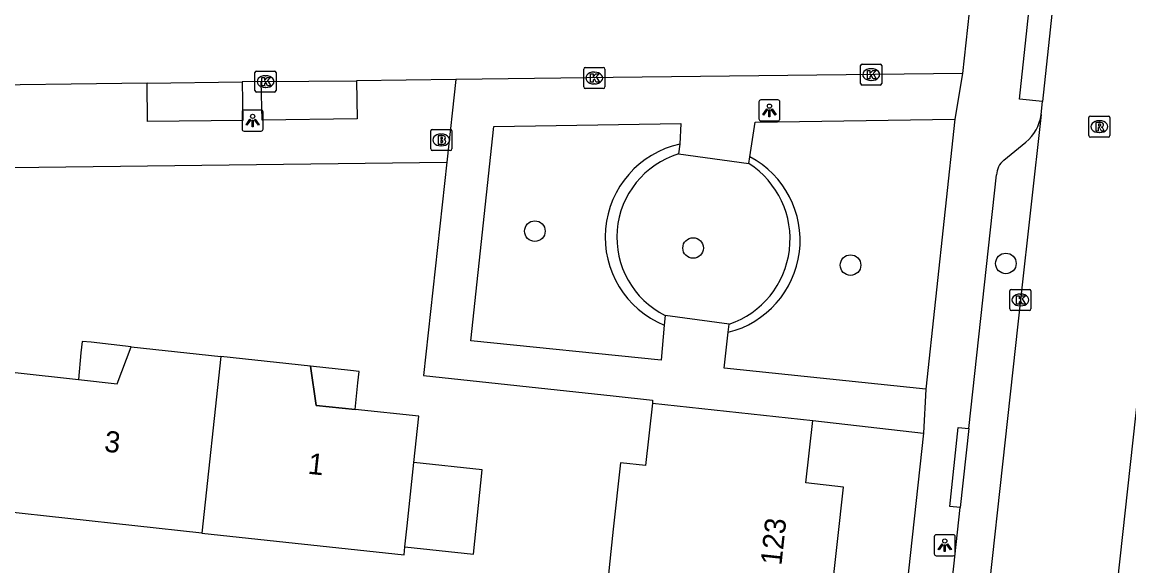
# Model space of a CAD drawing. Extents: x 160732 to 162105, y 387428 to 388479.
# Drawn here: x 161972 to 162024.5, y 387823.2 to 387849 of the extents above; entities that cross this region are included whole.
import ezdxf

# ---------------------------------------------------------------- set-up
doc = ezdxf.new("R2010")
doc.units = 0
for name, color, linetype in [('IMGEO_Boom', 7, 'Continuous'), ('IMGEO_Brandkraan', 7, 'Continuous'), ('IMGEO_Haag', 7, 'Continuous'), ('IMGEO_Kolk', 7, 'Continuous'), ('IMGEO_Lichtpunt', 7, 'Continuous'), ('IMGEO_Pand', 7, 'Continuous'), ('IMGEO_Pand_nummerreeks', 7, 'Continuous'), ('IMGEO_Pand_overbouw', 7, 'Continuous'), ('IMGEO_Rijbaan_lokaal_open', 7, 'Continuous'), ('IMGEO_Rioolput', 7, 'Continuous'), ('IMGEO_Voetpad_open', 7, 'Continuous')]:
    doc.layers.add(name, color=color, linetype=linetype)

msp = doc.modelspace()

# ---------------------------------------------------------------- linework, layer by layer
at = {"layer": 'IMGEO_Boom'}
for centre in [(161996.28, 387839.043), (162003.789, 387838.243), (162018.629, 387837.51), (162011.259, 387837.431)]:
    msp.add_circle(centre, 0.489, dxfattribs=at)
at = {"layer": 'IMGEO_Brandkraan'}
for p, q in [((161991.338, 387842.946), (161991.338, 387843.798)), ((161991.413, 387843.872), (161992.265, 387843.872)), ((161992.339, 387843.798), (161992.339, 387842.946)), ((161991.826, 387843.652), (161991.851, 387843.652)), ((161992.265, 387842.872), (161991.413, 387842.872)), ((161991.849, 387843.092), (161991.824, 387843.092))]:
    msp.add_line(p, q, dxfattribs=at)
for points in [[(161991.338, 387842.946), (161991.338, 387843.798)], [(161991.413, 387843.872), (161992.265, 387843.872)], [(161992.339, 387843.798), (161992.339, 387842.946)], [(161991.686, 387843.572), (161991.686, 387843.172), (161991.899, 387843.172)], [(161991.917, 387843.572), (161991.686, 387843.572)], [(161991.865, 387843.491), (161991.811, 387843.491), (161991.811, 387843.415)], [(161991.811, 387843.415), (161991.864, 387843.415)], [(161991.873, 387843.339), (161991.811, 387843.339), (161991.811, 387843.258)], [(161991.811, 387843.258), (161991.873, 387843.258)], [(161992.265, 387842.872), (161991.413, 387842.872)]]:
    msp.add_lwpolyline(points, dxfattribs=at)
for centre, radius, start, end in [((161991.415, 387843.796), 0.0765, 91.552, 178.448), ((161991.415, 387843.796), 0.0765, 91.552, 178.448), ((161992.263, 387843.796), 0.0765, 1.552, 88.448), ((161992.263, 387843.796), 0.0765, 1.552, 88.448), ((161991.866, 387843.453), 0.0379, 267.8285, 90.9355), ((161991.874, 387843.298), 0.0404, 269.8759, 90.5077), ((161991.921, 387843.427), 0.145, 59.4692, 91.5367), ((161991.946, 387843.474), 0.0922, 285.5137, 58.1501), ((161991.951, 387843.282), 0.105, 301.3115, 78.989), ((161991.415, 387842.948), 0.0765, 181.552, 268.448), ((161991.415, 387842.948), 0.0765, 181.552, 268.448), ((161991.905, 387843.423), 0.251, 268.6676, 293.5347), ((161992.263, 387842.948), 0.0765, 271.552, 358.448), ((161992.263, 387842.948), 0.0765, 271.552, 358.448)]:
    msp.add_arc(centre, radius, start, end, dxfattribs=at)
for centre, major_axis, ratio, start_param, end_param in [((161991.825, 387843.372), (-0.387, 0.002), 0.722429, 4.712389, 7.853982), ((161991.85, 387843.372), (-0.39, 0.002), 0.717154, 1.570796, 4.712389)]:
    msp.add_ellipse(centre, major_axis=major_axis, ratio=ratio, start_param=start_param, end_param=end_param, dxfattribs=at)
at = {"layer": 'IMGEO_Haag'}
for centre, radius, start, end in [((162004.139, 387838.762), 4.522, 102.5865, 247.6381), ((162004.315, 387838.749), 4.145, 107.0314, 243.3993), ((162004.37, 387838.605), 4.497, 283.9746, 61.9734), ((162004.12, 387838.664), 4.271, 288.9504, 57.1473)]:
    msp.add_arc(centre, radius, start, end, dxfattribs=at)
at = {"layer": 'IMGEO_Kolk'}
for p, q in [((162011.813, 387846.977), (162012.665, 387846.977)), ((161983, 387845.718), (161983, 387846.57)), ((161983.075, 387846.644), (161983.927, 387846.644)), ((161983.488, 387846.424), (161983.513, 387846.424)), ((161984.001, 387846.57), (161984.001, 387845.718)), ((161998.599, 387845.887), (161998.599, 387846.739)), ((161998.674, 387846.813), (161999.526, 387846.813)), ((161999.087, 387846.593), (161999.112, 387846.593)), ((161999.6, 387846.739), (161999.6, 387845.887)), ((162011.738, 387846.051), (162011.738, 387846.903)), ((162012.226, 387846.757), (162012.251, 387846.757)), ((162012.739, 387846.903), (162012.739, 387846.051)), ((161999.11, 387846.033), (161999.085, 387846.033)), ((162012.665, 387845.977), (162011.813, 387845.977)), ((162012.249, 387846.197), (162012.224, 387846.197)), ((161983.927, 387845.644), (161983.075, 387845.644)), ((161983.511, 387845.864), (161983.486, 387845.864)), ((161999.526, 387845.813), (161998.674, 387845.813)), ((162018.819, 387835.352), (162018.819, 387836.204)), ((162018.894, 387836.278), (162019.746, 387836.278)), ((162019.307, 387836.058), (162019.332, 387836.058)), ((162019.82, 387836.204), (162019.82, 387835.352)), ((162019.33, 387835.498), (162019.305, 387835.498)), ((162019.746, 387835.278), (162018.894, 387835.278))]:
    msp.add_line(p, q, dxfattribs=at)
for points in [[(162011.813, 387846.977), (162012.665, 387846.977)], [(161983, 387845.718), (161983, 387846.57)], [(161983.075, 387846.644), (161983.927, 387846.644)], [(161984.001, 387846.57), (161984.001, 387845.718)], [(161998.599, 387845.887), (161998.599, 387846.739)], [(161998.674, 387846.813), (161999.526, 387846.813)], [(161998.92, 387846.513), (161999.043, 387846.513), (161999.043, 387846.362), (161999.173, 387846.513), (161999.337, 387846.513), (161999.191, 387846.362), (161999.344, 387846.113), (161999.192, 387846.113), (161999.107, 387846.277), (161999.043, 387846.21), (161999.043, 387846.113), (161998.92, 387846.113), (161998.92, 387846.513)], [(161999.6, 387846.739), (161999.6, 387845.887)], [(162011.738, 387846.051), (162011.738, 387846.903)], [(162012.059, 387846.677), (162012.182, 387846.677), (162012.182, 387846.526), (162012.312, 387846.677), (162012.476, 387846.677), (162012.33, 387846.526), (162012.483, 387846.277), (162012.331, 387846.277), (162012.246, 387846.441), (162012.182, 387846.374), (162012.182, 387846.277), (162012.059, 387846.277), (162012.059, 387846.677)], [(162012.739, 387846.903), (162012.739, 387846.051)], [(161983.321, 387846.344), (161983.444, 387846.344), (161983.444, 387846.193), (161983.574, 387846.344), (161983.738, 387846.344), (161983.592, 387846.193), (161983.745, 387845.944), (161983.593, 387845.944), (161983.508, 387846.108), (161983.444, 387846.041), (161983.444, 387845.944), (161983.321, 387845.944), (161983.321, 387846.344)], [(162012.665, 387845.977), (162011.813, 387845.977)], [(161983.927, 387845.644), (161983.075, 387845.644)], [(161999.526, 387845.813), (161998.674, 387845.813)], [(162018.819, 387835.352), (162018.819, 387836.204)], [(162018.894, 387836.278), (162019.746, 387836.278)], [(162019.14, 387835.978), (162019.263, 387835.978), (162019.263, 387835.827), (162019.393, 387835.978), (162019.557, 387835.978), (162019.411, 387835.827), (162019.564, 387835.578), (162019.412, 387835.578), (162019.327, 387835.742), (162019.263, 387835.675), (162019.263, 387835.578), (162019.14, 387835.578), (162019.14, 387835.978)], [(162019.82, 387836.204), (162019.82, 387835.352)], [(162019.746, 387835.278), (162018.894, 387835.278)]]:
    msp.add_lwpolyline(points, dxfattribs=at)
for centre, start, end in [((162011.815, 387846.901), 91.552, 178.448), ((162011.815, 387846.901), 91.552, 178.448), ((162012.663, 387846.901), 1.552, 88.448), ((162012.663, 387846.901), 1.552, 88.448), ((161983.077, 387846.568), 91.552, 178.448), ((161983.077, 387846.568), 91.552, 178.448), ((161983.925, 387846.568), 1.552, 88.448), ((161983.925, 387846.568), 1.552, 88.448), ((161998.676, 387846.737), 91.552, 178.448), ((161998.676, 387846.737), 91.552, 178.448), ((161999.524, 387846.737), 1.552, 88.448), ((161999.524, 387846.737), 1.552, 88.448), ((161998.676, 387845.889), 181.552, 268.448), ((161998.676, 387845.889), 181.552, 268.448), ((161999.524, 387845.889), 271.552, 358.448), ((161999.524, 387845.889), 271.552, 358.448), ((162011.815, 387846.053), 181.552, 268.448), ((162011.815, 387846.053), 181.552, 268.448), ((162012.663, 387846.053), 271.552, 358.448), ((162012.663, 387846.053), 271.552, 358.448), ((161983.077, 387845.72), 181.552, 268.448), ((161983.077, 387845.72), 181.552, 268.448), ((161983.925, 387845.72), 271.552, 358.448), ((161983.925, 387845.72), 271.552, 358.448), ((162018.896, 387836.202), 91.552, 178.448), ((162018.896, 387836.202), 91.552, 178.448), ((162019.744, 387836.202), 1.552, 88.448), ((162019.744, 387836.202), 1.552, 88.448), ((162018.896, 387835.354), 181.552, 268.448), ((162018.896, 387835.354), 181.552, 268.448), ((162019.744, 387835.354), 271.552, 358.448), ((162019.744, 387835.354), 271.552, 358.448)]:
    msp.add_arc(centre, 0.0765, start, end, dxfattribs=at)
for centre, major_axis, ratio, start_param, end_param in [((161983.487, 387846.144), (-0.387, 0.002), 0.722429, 4.712389, 7.853982), ((161983.512, 387846.144), (-0.39, 0.002), 0.717154, 1.570796, 4.712389), ((161999.086, 387846.313), (-0.387, 0.002), 0.722429, 4.712389, 7.853982), ((161999.111, 387846.313), (-0.39, 0.002), 0.717154, 1.570796, 4.712389), ((162012.225, 387846.477), (-0.387, 0.002), 0.722429, 4.712389, 7.853982), ((162012.25, 387846.477), (-0.39, 0.002), 0.717154, 1.570796, 4.712389), ((162019.306, 387835.778), (-0.387, 0.002), 0.722429, 4.712389, 7.853982), ((162019.331, 387835.778), (-0.39, 0.002), 0.717154, 1.570796, 4.712389)]:
    msp.add_ellipse(centre, major_axis=major_axis, ratio=ratio, start_param=start_param, end_param=end_param, dxfattribs=at)
at = {"layer": 'IMGEO_Lichtpunt'}
for p, q in [((162006.912, 387845.181), (162006.912, 387844.374)), ((162006.912, 387845.181), (162006.912, 387844.374)), ((162007.814, 387845.276), (162007.006, 387845.276)), ((162007.814, 387845.276), (162007.006, 387845.276)), ((162007.908, 387844.374), (162007.908, 387845.181)), ((162007.908, 387844.374), (162007.908, 387845.181)), ((161982.388, 387844.697), (161982.388, 387843.89)), ((161982.388, 387844.697), (161982.388, 387843.89)), ((161983.29, 387844.792), (161982.482, 387844.792)), ((161983.29, 387844.792), (161982.482, 387844.792)), ((161983.384, 387843.89), (161983.384, 387844.697)), ((161983.384, 387843.89), (161983.384, 387844.697)), ((161982.482, 387843.796), (161983.29, 387843.796)), ((161982.482, 387843.796), (161983.29, 387843.796)), ((162007.006, 387844.28), (162007.814, 387844.28)), ((162007.006, 387844.28), (162007.814, 387844.28)), ((162015.233, 387824.535), (162015.233, 387823.728)), ((162015.233, 387824.535), (162015.233, 387823.728)), ((162016.135, 387824.63), (162015.327, 387824.63)), ((162016.135, 387824.63), (162015.327, 387824.63)), ((162016.229, 387823.728), (162016.229, 387824.535)), ((162016.229, 387823.728), (162016.229, 387824.535)), ((162015.327, 387823.634), (162016.135, 387823.634)), ((162015.327, 387823.634), (162016.135, 387823.634))]:
    msp.add_line(p, q, dxfattribs=at)
for points in [[(162007.286, 387844.845), (162007.325, 387844.817), (162007.137, 387844.555), (162007.099, 387844.582), (162007.286, 387844.845)], [(162007.498, 387844.817), (162007.536, 387844.844), (162007.723, 387844.582), (162007.684, 387844.554), (162007.498, 387844.817)], [(161982.762, 387844.361), (161982.801, 387844.333), (161982.613, 387844.071), (161982.575, 387844.098), (161982.762, 387844.361)], [(161982.864, 387844.313), (161982.911, 387844.313), (161982.911, 387843.991), (161982.864, 387843.991), (161982.864, 387844.313)], [(161982.974, 387844.333), (161983.012, 387844.36), (161983.199, 387844.098), (161983.16, 387844.07), (161982.974, 387844.333)], [(162007.388, 387844.797), (162007.435, 387844.797), (162007.435, 387844.475), (162007.388, 387844.475), (162007.388, 387844.797)], [(162015.607, 387824.199), (162015.646, 387824.171), (162015.458, 387823.909), (162015.42, 387823.936), (162015.607, 387824.199)], [(162015.709, 387824.151), (162015.756, 387824.151), (162015.756, 387823.829), (162015.709, 387823.829), (162015.709, 387824.151)], [(162015.819, 387824.171), (162015.857, 387824.198), (162016.044, 387823.936), (162016.005, 387823.908), (162015.819, 387824.171)]]:
    msp.add_lwpolyline(points, dxfattribs=at)
for centre in [(162007.411, 387844.979), (161982.887, 387844.495), (162015.732, 387824.333)]:
    msp.add_circle(centre, 0.0994, dxfattribs=at)
for centre, start, end in [((162007.006, 387845.181), 90, 180), ((162007.006, 387845.181), 90, 180), ((162007.814, 387845.181), 0, 90), ((162007.814, 387845.181), 0, 90), ((161982.482, 387844.697), 90, 180), ((161982.482, 387844.697), 90, 180), ((161983.29, 387844.697), 0, 90), ((161983.29, 387844.697), 0, 90), ((162007.006, 387844.374), 180, 270), ((162007.006, 387844.374), 180, 270), ((162007.814, 387844.374), 270, 0), ((162007.814, 387844.374), 270, 360), ((161982.482, 387843.89), 180, 270), ((161982.482, 387843.89), 180, 270), ((161983.29, 387843.89), 270, 0), ((161983.29, 387843.89), 270, 360), ((162015.327, 387824.535), 90, 180), ((162015.327, 387824.535), 90, 180), ((162016.135, 387824.535), 0, 90), ((162016.135, 387824.535), 0, 90), ((162015.327, 387823.728), 180, 270), ((162015.327, 387823.728), 180, 270), ((162016.135, 387823.728), 270, 0), ((162016.135, 387823.728), 270, 360)]:
    msp.add_arc(centre, 0.0946, start, end, dxfattribs=at)
at = {"layer": 'IMGEO_Pand'}
for points in [[(161971.619, 387832.327), (161974.621, 387831.995), (161976.458, 387831.791), (161977.12, 387833.559), (161981.384, 387833.095)], [(161981.384, 387833.095), (161980.483, 387824.713)], [(161990.537, 387828.054), (161990.77, 387830.253), (161987.751, 387830.573), (161985.908, 387830.768), (161985.639, 387832.632), (161981.384, 387833.095)], [(162001.856, 387830.873), (162001.537, 387827.917), (162000.341, 387828.046), (162000, 387824.895), (161999.803, 387823.075), (161999.767, 387822.742), (162000, 387822.717), (162000.96, 387822.613)], [(162001.856, 387830.873), (162009.464, 387830.056)], [(162010.344, 387821.594), (162010.918, 387826.893), (162009.145, 387827.096), (162009.464, 387830.056)], [(161990.114, 387824.059), (161993.364, 387823.714), (161993.787, 387827.709), (161990.537, 387828.054)], [(161990.114, 387824.059), (161990.22, 387825.054), (161990.537, 387828.054)], [(161980.483, 387824.713), (161970.933, 387825.751)], [(161980.483, 387824.713), (161990.073, 387823.67), (161990.114, 387824.059)]]:
    msp.add_lwpolyline(points, dxfattribs=at)
at = {"layer": 'IMGEO_Pand_overbouw'}
for points in [[(161974.621, 387831.995), (161976.458, 387831.791), (161977.12, 387833.559), (161975.219, 387833.767), (161974.806, 387833.811), (161974.743, 387833.267)], [(161987.751, 387830.573), (161987.886, 387831.836), (161987.949, 387832.38), (161987.536, 387832.424), (161985.639, 387832.632), (161985.908, 387830.768)]]:
    msp.add_lwpolyline(points, close=True, dxfattribs=at)
at = {"layer": 'IMGEO_Rijbaan_lokaal_open'}
for points in [[(162020.314, 387790.041), (162020.53, 387791.889), (162022.826, 387812.226), (162025.156, 387833.593), (162027.244, 387853.078), (162029.582, 387874.404), (162031.917, 387895.736), (162033.61, 387911.29), (162034.593, 387920.323), (162038.814, 387959.046), (162040.961, 387978.825), (162042.949, 387997.091), (162043.264, 388000), (162045.336, 388019.111), (162047.551, 388039.413), (162049.108, 388053.808), (162050.984, 388071.203), (162051.531, 388076.592)], [(162021.097, 387852.011), (162020.369, 387845.191)], [(162017.051, 387850.917), (162016.574, 387846.529)], [(162016.574, 387846.529), (162000, 387846.33), (161992.529, 387846.24)], [(161977.88, 387846.067), (161968.229, 387845.939)], [(161977.88, 387846.067), (161982.394, 387846.124)], [(161983.301, 387846.142), (161982.394, 387846.124)], [(161983.301, 387846.142), (161987.821, 387846.184)], [(161992.529, 387846.24), (161987.821, 387846.184)], [(162020.299, 387844.574), (162020.369, 387845.191)], [(162020.299, 387844.574), (162019.318, 387835.778), (162017.002, 387814.551), (162014.813, 387794.331), (162014.361, 387790.811)]]:
    msp.add_lwpolyline(points, dxfattribs=at)
at = {"layer": 'IMGEO_Rioolput'}
for p, q in [((162022.566, 387843.58), (162022.566, 387844.432)), ((162022.641, 387844.506), (162023.493, 387844.506)), ((162023.567, 387844.432), (162023.567, 387843.58)), ((162023.054, 387844.286), (162023.079, 387844.286)), ((162023.493, 387843.506), (162022.641, 387843.506)), ((162023.077, 387843.726), (162023.052, 387843.726))]:
    msp.add_line(p, q, dxfattribs=at)
for points in [[(162022.566, 387843.58), (162022.566, 387844.432)], [(162022.641, 387844.506), (162023.493, 387844.506)], [(162023.567, 387844.432), (162023.567, 387843.58)], [(162023.155, 387844.204), (162022.903, 387844.206), (162022.903, 387843.806)], [(162022.903, 387843.806), (162023.027, 387843.806), (162023.027, 387843.968), (162023.038, 387843.968)], [(162023.081, 387844.125), (162023.027, 387844.125), (162023.027, 387844.044)], [(162023.027, 387844.044), (162023.079, 387844.044)], [(162023.085, 387843.939), (162023.156, 387843.806), (162023.296, 387843.806), (162023.231, 387843.932)], [(162023.493, 387843.506), (162022.641, 387843.506)]]:
    msp.add_lwpolyline(points, dxfattribs=at)
for centre, radius, start, end in [((162022.643, 387844.43), 0.0765, 91.552, 178.448), ((162022.643, 387844.43), 0.0765, 91.552, 178.448), ((162023.491, 387844.43), 0.0765, 1.552, 88.448), ((162023.491, 387844.43), 0.0765, 1.552, 88.448), ((162023.037, 387843.915), 0.0533, 26.0293, 88.6989), ((162023.063, 387844.233), 0.19, 274.7715, 282.9687), ((162023.087, 387844.029), 0.0964, 77.0061, 93.1865), ((162023.101, 387844.086), 0.0378, 276.6634, 79.6772), ((162023.154, 387844.094), 0.109, 350.3612, 89.416), ((162023.152, 387844.094), 0.112, 277.5842, 350.9817), ((162023.136, 387843.879), 0.108, 29.5134, 73.7905), ((162022.643, 387843.582), 0.0765, 181.552, 268.448), ((162022.643, 387843.582), 0.0765, 181.552, 268.448), ((162023.491, 387843.582), 0.0765, 271.552, 358.448), ((162023.491, 387843.582), 0.0765, 271.552, 358.448)]:
    msp.add_arc(centre, radius, start, end, dxfattribs=at)
for centre, major_axis, ratio, start_param, end_param in [((162023.053, 387844.006), (-0.387, 0.002), 0.722429, 4.712389, 7.853982), ((162023.078, 387844.006), (-0.39, 0.002), 0.717154, 1.570796, 4.712389)]:
    msp.add_ellipse(centre, major_axis=major_axis, ratio=ratio, start_param=start_param, end_param=end_param, dxfattribs=at)
at = {"layer": 'IMGEO_Voetpad_open'}
for points in [[(162020.369, 387845.191), (162019.275, 387845.308), (162020.003, 387852.128), (162021.097, 387852.011)], [(162016.574, 387846.529), (162016.213, 387844.358)], [(161982.394, 387846.124), (161982.421, 387844.297), (161977.903, 387844.254), (161977.88, 387846.067)], [(161987.821, 387846.184), (161987.843, 387844.371), (161983.334, 387844.317), (161983.301, 387846.142)], [(161992.529, 387846.24), (161992.101, 387842.315)], [(162006.483, 387842.574), (162006.731, 387844.213), (162016.213, 387844.358)], [(162016.213, 387844.358), (162014.832, 387831.536)], [(162002.419, 387834.58), (162002.271, 387832.919), (161993.237, 387833.834), (161994.328, 387844.004), (162003.211, 387844.154), (162003.154, 387843.175)], [(162018.534, 387842.409), (162019.574, 387843.264)], [(162003.154, 387843.175), (162003.101, 387842.712)], [(161933.993, 387841.601), (161992.101, 387842.315)], [(161992.101, 387842.315), (161990.996, 387832.186), (162000, 387831.225), (162001.867, 387831.026), (162001.856, 387830.873)], [(162003.101, 387842.712), (162006.437, 387842.252)], [(162006.437, 387842.252), (162006.483, 387842.574)], [(162016.868, 387829.667), (162018.187, 387841.709)], [(162002.459, 387835.042), (162002.419, 387834.58)], [(162005.507, 387834.624), (162002.459, 387835.042)], [(162005.456, 387834.241), (162005.507, 387834.624)], [(162014.832, 387831.536), (162005.269, 387832.535), (162005.456, 387834.241)], [(162014.832, 387831.536), (162014.724, 387829.456)], [(162009.464, 387830.056), (162014.724, 387829.456)], [(162016.463, 387825.919), (162015.966, 387825.972), (162016.371, 387829.72), (162016.868, 387829.667)], [(162016.868, 387829.667), (162016.463, 387825.919)], [(162014.724, 387829.456), (162010.24, 387788.363)], [(162015.97, 387821.39), (162016.463, 387825.919)]]:
    msp.add_lwpolyline(points, dxfattribs=at)
for centre, radius, start, end in [((162018.32, 387844.813), 1.993, 308.9766, 353.1), ((162019.114, 387841.686), 0.927, 128.7127, 178.5508)]:
    msp.add_arc(centre, radius, start, end, dxfattribs=at)

# ---------------------------------------------------------------- texts
at = {"layer": 'IMGEO_Pand_nummerreeks'}
for s, rotation, p in [('3', 353.7718, (161975.817, 387828.585)), ('1', 353.7719, (161985.479, 387827.531)), ('123', 83.8237, (162007.979, 387823.15))]:
    msp.add_text(s, height=1, rotation=rotation, dxfattribs=at).set_placement(p)

doc.saveas('drawing.dxf')
